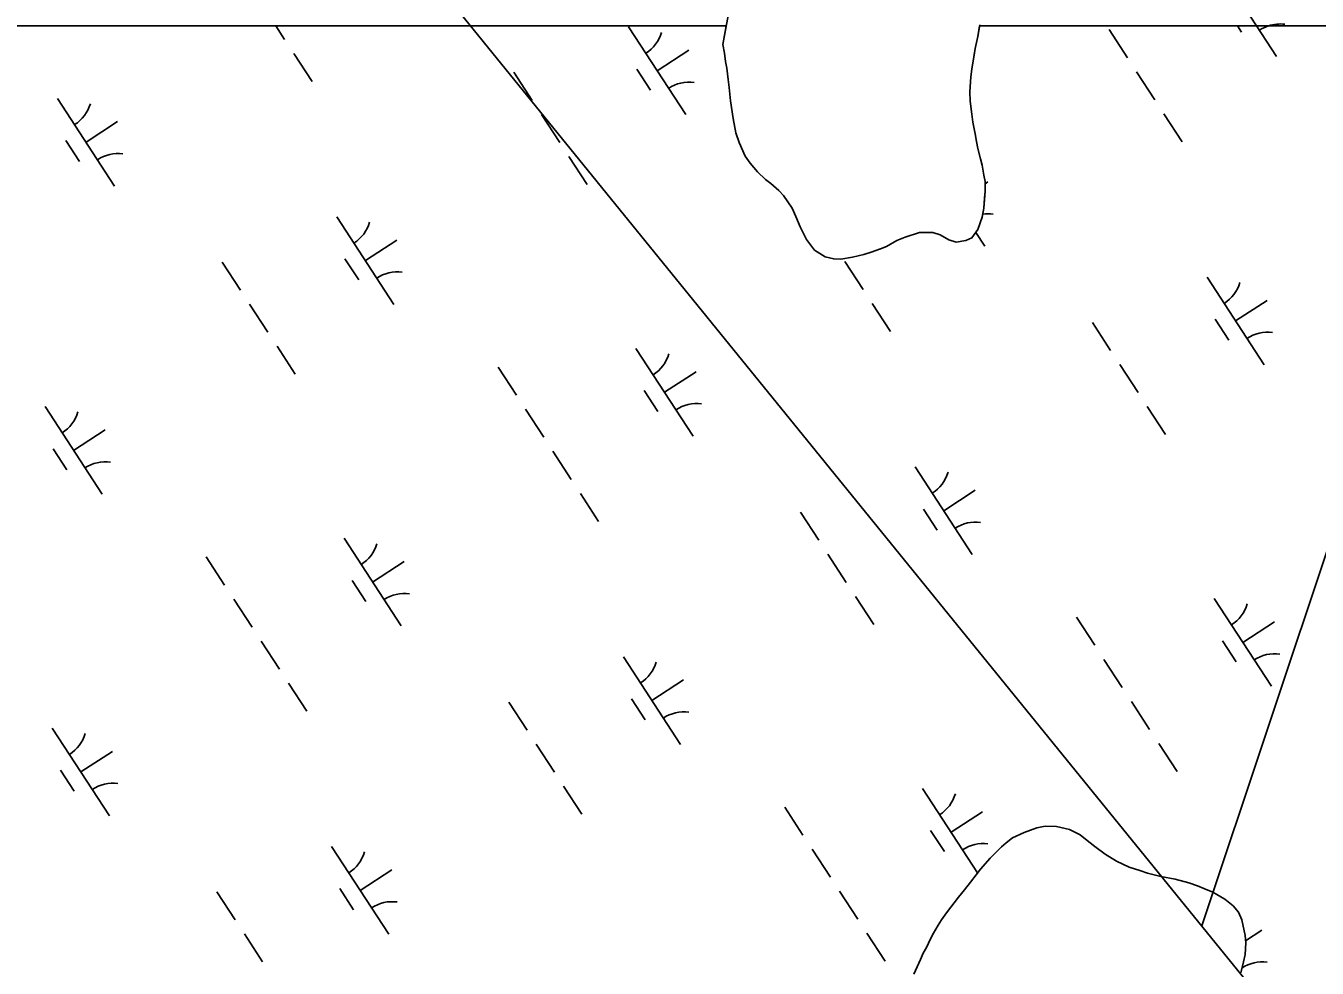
# Model space of a CAD drawing. Extents: x 3953924 to 3974542, y 193747 to 216192.
# Drawn here: x 3962480 to 3963097, y 211687 to 212138 of the extents above; entities that cross this region are included whole.
import ezdxf

# ---------------------------------------------------------------- set-up
doc = ezdxf.new("R2010")
doc.units = 0
for name, color, linetype in [('V-GRID-MAJR', 7, 'Continuous'), ('V-TOPO-SHOR', 7, 'Continuous'), ('V-UTIL-LINE', 7, 'Continuous'), ('V-WETL-SWMP', 7, 'Continuous')]:
    doc.layers.add(name, color=color, linetype=linetype)

msp = doc.modelspace()

# ---------------------------------------------------------------- linework, layer by layer
at = {"layer": 'V-GRID-MAJR'}
msp.add_spline([(3962589.82, 201207.1), (3962493.71, 206368.64), (3962380.88, 212428.56), (3962369.25, 213053.16)], degree=3, dxfattribs=at)
at = {"layer": 'V-TOPO-SHOR'}
for points in [[(3962869.73, 212026.38), (3962866.36, 212026.4), (3962862.18, 212027.38), (3962857.07, 212030.66), (3962853.33, 212035.68), (3962850.27, 212041.78), (3962848.15, 212046.66), (3962846.43, 212050.73), (3962842.29, 212056.83), (3962840.01, 212059.15), (3962836.25, 212062.42), (3962833.7, 212064.46), (3962829.95, 212068), (3962826.33, 212072.21), (3962824.06, 212075.61), (3962821.14, 212082.11), (3962819.56, 212086.71), (3962818.26, 212093.61), (3962816.98, 212101.99), (3962816.35, 212108.34), (3962815.84, 212112.26), (3962815.21, 212117.67), (3962814.69, 212120.78), (3962814.18, 212124.83), (3962813.4, 212129.02), (3962816.65, 212147.09)], [(3962936.08, 212138.35), (3962935.09, 212132.82), (3962933.96, 212127.02), (3962933.26, 212122.98), (3962932.27, 212117.17), (3962931.84, 212113.53), (3962931.38, 212106.38), (3962931.48, 212101.92), (3962932.24, 212095.57), (3962932.75, 212091.79), (3962933.92, 212086.24), (3962934.57, 212082.59), (3962935.22, 212079.21), (3962936.4, 212074.21), (3962937.18, 212071.23), (3962938.09, 212066.49), (3962938.61, 212063.52), (3962938.71, 212058.8), (3962938.42, 212055.56), (3962937.97, 212050.7), (3962937.26, 212046.38), (3962935.19, 212040.46), (3962932.33, 212036.56), (3962929.35, 212035.24), (3962924.75, 212034.46), (3962921.38, 212035.57), (3962917.22, 212038.03), (3962913.71, 212039.14), (3962907.23, 212039.05), (3962900.46, 212036.81), (3962896.54, 212035.22), (3962891.52, 212032.42), (3962888.67, 212031.23), (3962884.2, 212029.64), (3962880.69, 212028.59), (3962875.27, 212027.28), (3962869.73, 212026.38)], [(3962904.52, 211684.49), (3962907.81, 211691.49), (3962909.05, 211694.45), (3962910.56, 211697.27), (3962912.61, 211701.31), (3962913.98, 211704.13), (3962916.17, 211707.9), (3962917.81, 211710.45), (3962920.13, 211713.81), (3962923.82, 211718.64), (3962925.86, 211721.33), (3962928.72, 211724.82), (3962931.59, 211728.44), (3962934.31, 211731.93), (3962936.5, 211734.75), (3962940.99, 211739.98), (3962946.44, 211745.34), (3962948.75, 211747.35), (3962951.73, 211749.62), (3962957.29, 211752.28), (3962963.38, 211754.39), (3962967.3, 211755.17), (3962972.7, 211755.13), (3962978.9, 211753.6), (3962984.02, 211751.13), (3962986.56, 211749.08), (3962991, 211745.54), (3962995.96, 211741.85), (3963001.34, 211738.57), (3963007.39, 211735.69), (3963012.51, 211734.03), (3963016.28, 211732.79), (3963022.62, 211731.12), (3963029.49, 211729.85), (3963035.96, 211728.18), (3963040.14, 211726.66), (3963043.1, 211725.42), (3963047.4, 211723.64), (3963053.19, 211720.35), (3963057.08, 211717.08), (3963059.62, 211714.09), (3963061.35, 211710.43), (3963062.91, 211702.99), (3963063.15, 211699.48), (3963062.84, 211693.95), (3963062.14, 211690.44), (3963060.75, 211685.19)]]:
    msp.add_lwpolyline(points, dxfattribs=at)
at = {"layer": 'V-UTIL-LINE'}
for points in [[(3963042.13, 211707.55), (3963483.22, 213029.79)], [(3962483.03, 212396.34), (3965459.79, 208729.14)]]:
    msp.add_lwpolyline(points, dxfattribs=at)
at = {"layer": 'V-WETL-SWMP'}
for p, q in [((3963050.62, 212165.11), (3963068.34, 212137.89)), ((3962814.99, 212137.89), (3962105.5, 212137.89)), ((3962599.76, 212137.89), (3962604, 212131.37)), ((3962768.33, 212137.32), (3962795.61, 212095.42)), ((3962813.4, 212129.02), (3962814.99, 212137.89)), ((3962936, 212137.89), (3962935.09, 212132.82)), ((3965297.99, 212137.89), (3962936, 212137.89)), ((3962997.9, 212136.06), (3963006.63, 212122.65)), ((3963059.14, 212137.89), (3963061.07, 212134.92)), ((3963068.34, 212137.89), (3963077.9, 212123.2)), ((3962935.09, 212132.82), (3962933.96, 212127.02)), ((3962608.37, 212124.67), (3962617.1, 212111.26)), ((3962781.97, 212116.37), (3962797.05, 212126.19)), ((3962814.18, 212124.83), (3962813.4, 212129.02)), ((3962814.69, 212120.78), (3962814.18, 212124.83)), ((3962933.96, 212127.02), (3962933.26, 212122.97)), ((3962815.21, 212117.67), (3962814.69, 212120.78)), ((3962815.84, 212112.26), (3962815.21, 212117.67)), ((3962933.26, 212122.97), (3962932.27, 212117.17)), ((3962713.57, 212115.65), (3962722.3, 212102.24)), ((3962772.23, 212117.19), (3962778.77, 212107.13)), ((3962816.35, 212108.34), (3962815.84, 212112.26)), ((3962931.84, 212113.53), (3962931.38, 212106.38)), ((3962932.27, 212117.17), (3962931.84, 212113.53)), ((3963010.99, 212115.95), (3963019.72, 212102.54)), ((3962816.98, 212101.99), (3962816.35, 212108.34)), ((3962931.38, 212106.38), (3962931.48, 212101.92)), ((3962495.5, 212103.19), (3962522.78, 212061.29)), ((3962818.26, 212093.61), (3962816.98, 212101.99)), ((3962931.48, 212101.92), (3962932.24, 212095.57)), ((3962726.67, 212095.53), (3962735.4, 212082.12)), ((3962819.56, 212086.71), (3962818.26, 212093.61)), ((3962932.24, 212095.57), (3962932.75, 212091.79)), ((3963024.08, 212095.83), (3963032.81, 212082.43)), ((3962509.14, 212082.24), (3962524.23, 212092.06)), ((3962821.14, 212082.11), (3962819.56, 212086.71)), ((3962932.75, 212091.79), (3962933.92, 212086.24)), ((3962499.4, 212083.06), (3962505.95, 212073.01)), ((3962824.06, 212075.61), (3962821.14, 212082.11)), ((3962933.92, 212086.24), (3962934.57, 212082.59)), ((3962934.57, 212082.59), (3962935.22, 212079.21)), ((3962739.76, 212075.42), (3962748.49, 212062.01)), ((3962826.33, 212072.21), (3962824.06, 212075.61)), ((3962935.22, 212079.21), (3962936.4, 212074.21)), ((3962829.95, 212068), (3962826.33, 212072.21)), ((3962936.4, 212074.21), (3962937.18, 212071.23)), ((3962937.18, 212071.23), (3962938.09, 212066.5)), ((3962833.7, 212064.46), (3962829.95, 212068)), ((3962836.25, 212062.42), (3962833.7, 212064.46)), ((3962840.01, 212059.15), (3962836.25, 212062.42)), ((3962938.09, 212066.5), (3962938.61, 212063.52)), ((3962938.61, 212063.52), (3962938.71, 212058.8)), ((3962938.63, 212062.38), (3962939.94, 212063.23)), ((3962842.29, 212056.83), (3962840.01, 212059.15)), ((3962846.42, 212050.73), (3962842.29, 212056.83)), ((3962938.71, 212058.8), (3962937.97, 212050.7)), ((3962848.15, 212046.66), (3962846.42, 212050.73)), ((3962937.97, 212050.7), (3962937.26, 212046.38)), ((3962628.92, 212046.58), (3962656.2, 212004.67)), ((3962850.27, 212041.78), (3962848.15, 212046.66)), ((3962937.26, 212046.38), (3962935.19, 212040.46)), ((3962853.33, 212035.68), (3962850.27, 212041.78)), ((3962907.23, 212039.05), (3962900.46, 212036.81)), ((3962913.71, 212039.14), (3962907.23, 212039.05)), ((3962917.21, 212038.03), (3962913.71, 212039.14)), ((3962921.38, 212035.57), (3962917.21, 212038.03)), ((3962935.19, 212040.46), (3962932.33, 212036.56)), ((3962934.18, 212039.09), (3962938.5, 212032.46)), ((3962642.56, 212025.63), (3962657.65, 212035.45)), ((3962857.07, 212030.66), (3962853.33, 212035.68)), ((3962888.67, 212031.23), (3962884.21, 212029.64)), ((3962891.52, 212032.42), (3962888.67, 212031.23)), ((3962896.54, 212035.22), (3962891.52, 212032.42)), ((3962900.46, 212036.81), (3962896.54, 212035.22)), ((3962924.75, 212034.46), (3962921.38, 212035.57)), ((3962929.35, 212035.24), (3962924.75, 212034.46)), ((3962932.33, 212036.56), (3962929.35, 212035.24)), ((3962574.17, 212024.9), (3962582.9, 212011.49)), ((3962632.82, 212026.45), (3962639.37, 212016.39)), ((3962862.18, 212027.38), (3962857.07, 212030.66)), ((3962866.36, 212026.4), (3962862.18, 212027.38)), ((3962869.73, 212026.38), (3962866.36, 212026.4)), ((3962875.27, 212027.28), (3962869.73, 212026.38)), ((3962871.59, 212025.2), (3962880.31, 212011.79)), ((3962880.69, 212028.59), (3962875.27, 212027.28)), ((3962884.21, 212029.64), (3962880.69, 212028.59)), ((3963044.64, 212017.75), (3963071.92, 211975.84)), ((3963058.28, 211996.8), (3963073.36, 212006.62)), ((3962587.26, 212004.79), (3962595.99, 211991.38)), ((3962884.68, 212005.09), (3962893.41, 211991.68)), ((3962989.88, 211996.07), (3962998.61, 211982.66)), ((3963048.54, 211997.62), (3963055.09, 211987.56)), ((3962600.36, 211984.67), (3962609.08, 211971.26)), ((3962771.82, 211983.62), (3962799.09, 211941.72)), ((3963002.98, 211975.96), (3963011.71, 211962.55)), ((3962705.99, 211974.69), (3962714.72, 211961.28)), ((3962785.45, 211962.67), (3962800.54, 211972.49)), ((3962775.71, 211963.49), (3962782.26, 211953.43)), ((3962489.52, 211955.83), (3962516.8, 211913.93)), ((3962719.09, 211954.57), (3962727.82, 211941.16)), ((3963016.07, 211955.84), (3963024.8, 211942.43)), ((3962503.16, 211934.88), (3962518.24, 211944.7)), ((3962493.42, 211935.7), (3962499.97, 211925.64)), ((3962732.18, 211934.46), (3962740.91, 211921.05)), ((3962905.24, 211927), (3962932.51, 211885.1)), ((3962745.27, 211914.35), (3962754, 211900.94)), ((3962918.87, 211906.05), (3962933.96, 211915.87)), ((3962850.48, 211905.33), (3962859.21, 211891.92)), ((3962909.14, 211906.87), (3962915.68, 211896.81)), ((3962632.41, 211892.87), (3962659.69, 211850.97)), ((3962566.59, 211883.94), (3962575.32, 211870.53)), ((3962863.57, 211885.21), (3962872.3, 211871.8)), ((3962646.05, 211871.92), (3962661.13, 211881.74)), ((3962636.31, 211872.74), (3962642.86, 211862.69)), ((3962876.67, 211865.1), (3962885.4, 211851.69)), ((3962579.68, 211863.83), (3962588.41, 211850.42)), ((3963048.13, 211864.04), (3963075.4, 211822.14)), ((3962982.31, 211855.11), (3962991.03, 211841.7)), ((3963061.76, 211843.09), (3963076.85, 211852.91)), ((3962592.78, 211843.71), (3962601.51, 211830.31)), ((3963052.03, 211843.91), (3963058.57, 211833.85)), ((3962765.83, 211836.26), (3962793.11, 211794.35)), ((3962995.4, 211835), (3963004.13, 211821.59)), ((3962605.87, 211823.6), (3962614.6, 211810.19)), ((3962779.47, 211815.31), (3962794.56, 211825.13)), ((3962769.73, 211816.13), (3962776.28, 211806.07)), ((3962711.08, 211814.58), (3962719.8, 211801.17)), ((3963008.49, 211814.88), (3963017.22, 211801.47)), ((3962493.01, 211802.13), (3962520.28, 211760.23)), ((3962506.64, 211781.18), (3962521.73, 211791)), ((3962724.17, 211794.47), (3962732.9, 211781.06)), ((3963021.59, 211794.77), (3963030.31, 211781.36)), ((3962496.91, 211782), (3962503.45, 211771.94)), ((3962737.26, 211774.35), (3962745.99, 211760.94)), ((3962908.72, 211773.3), (3962935.04, 211732.87)), ((3962842.9, 211764.37), (3962851.63, 211750.96)), ((3962922.36, 211752.35), (3962937.45, 211762.17)), ((3962957.29, 211752.28), (3962963.38, 211754.39)), ((3962963.38, 211754.39), (3962967.3, 211755.17)), ((3962967.3, 211755.17), (3962972.71, 211755.13)), ((3962972.71, 211755.13), (3962978.9, 211753.6)), ((3962978.9, 211753.6), (3962984.02, 211751.13)), ((3962912.62, 211753.17), (3962919.17, 211743.11)), ((3962946.44, 211745.34), (3962948.75, 211747.35)), ((3962948.75, 211747.35), (3962951.73, 211749.62)), ((3962951.73, 211749.62), (3962957.29, 211752.28)), ((3962984.02, 211751.13), (3962986.57, 211749.08)), ((3962986.57, 211749.08), (3962991, 211745.54)), ((3962626.43, 211745.51), (3962653.7, 211703.61)), ((3962855.99, 211744.25), (3962864.72, 211730.84)), ((3962940.99, 211739.98), (3962946.44, 211745.34)), ((3962991, 211745.54), (3962995.96, 211741.85)), ((3962995.96, 211741.85), (3963001.34, 211738.57)), ((3962936.5, 211734.75), (3962940.99, 211739.98)), ((3963001.34, 211738.57), (3963007.39, 211735.69)), ((3963007.39, 211735.69), (3963012.51, 211734.03)), ((3962640.07, 211724.56), (3962655.15, 211734.38)), ((3962931.59, 211728.44), (3962934.31, 211731.93)), ((3962934.31, 211731.93), (3962936.5, 211734.75)), ((3963012.51, 211734.03), (3963016.28, 211732.79)), ((3963016.28, 211732.79), (3963022.62, 211731.12)), ((3963022.62, 211731.12), (3963029.49, 211729.85)), ((3963029.49, 211729.85), (3963035.96, 211728.18)), ((3962571.67, 211723.84), (3962580.4, 211710.43)), ((3962630.33, 211725.38), (3962636.87, 211715.32)), ((3962869.09, 211724.14), (3962877.82, 211710.73)), ((3962925.86, 211721.33), (3962928.72, 211724.82)), ((3962928.72, 211724.82), (3962931.59, 211728.44)), ((3963035.96, 211728.18), (3963040.14, 211726.66)), ((3963040.14, 211726.66), (3963043.1, 211725.42)), ((3963043.1, 211725.42), (3963047.4, 211723.64)), ((3963047.4, 211723.64), (3963053.18, 211720.35)), ((3962920.13, 211713.81), (3962925.86, 211721.33)), ((3963053.18, 211720.35), (3963057.08, 211717.08)), ((3963057.08, 211717.08), (3963059.62, 211714.09)), ((3962916.17, 211707.9), (3962917.81, 211710.45)), ((3962917.81, 211710.45), (3962920.13, 211713.81)), ((3963059.62, 211714.09), (3963061.35, 211710.43)), ((3963061.35, 211710.43), (3963062.91, 211702.99)), ((3962912.61, 211701.31), (3962913.98, 211704.13)), ((3962913.98, 211704.13), (3962916.17, 211707.9)), ((3963063.08, 211700.48), (3963070.87, 211705.55)), ((3962584.76, 211703.72), (3962593.49, 211690.31)), ((3962882.18, 211704.03), (3962890.91, 211690.62)), ((3962910.56, 211697.27), (3962912.61, 211701.31)), ((3963063.15, 211699.48), (3963062.84, 211693.95)), ((3963062.91, 211702.99), (3963063.15, 211699.48)), ((3962907.81, 211691.49), (3962909.05, 211694.45)), ((3962909.05, 211694.45), (3962910.56, 211697.27)), ((3963062.84, 211693.95), (3963062.14, 211690.44)), ((3962904.52, 211684.49), (3962907.81, 211691.49)), ((3963062.14, 211690.44), (3963060.75, 211685.19))]:
    msp.add_line(p, q, dxfattribs=at)
for centre, start, end in [((3963079.53, 212121.14), 108.11274, 123.83375), ((3963079.53, 212121.14), 82.29009, 108.11274), ((3962767.1, 212139.65), 302.29009, 343.83375), ((3962797.24, 212093.35), 82.29009, 123.83375), ((3962494.27, 212105.52), 302.29009, 343.83375), ((3962524.41, 212059.22), 82.29009, 123.83375), ((3962627.69, 212048.91), 302.29009, 343.83375), ((3962940.13, 212030.39), 82.29009, 98.57242), ((3962657.83, 212002.61), 82.29009, 123.83375), ((3963043.41, 212020.07), 302.29009, 343.83375), ((3963073.55, 211973.78), 82.29009, 123.83375), ((3962770.58, 211985.95), 302.29009, 343.83375), ((3962800.72, 211939.65), 82.29009, 123.83375), ((3962488.29, 211958.16), 302.29009, 343.83375), ((3962518.43, 211911.86), 82.29009, 123.83375), ((3962904, 211929.33), 302.29009, 343.83375), ((3962934.14, 211883.03), 82.29009, 123.83375), ((3962631.18, 211895.2), 302.29009, 343.83375), ((3962661.32, 211848.9), 82.29009, 123.83375), ((3963046.89, 211866.37), 302.29009, 343.83375), ((3962764.6, 211838.59), 302.29009, 343.83375), ((3963077.03, 211820.07), 82.29009, 123.83375), ((3962794.74, 211792.29), 82.29009, 123.83375), ((3962491.78, 211804.46), 302.29009, 343.83375), ((3962521.91, 211758.16), 82.29009, 123.83375), ((3962907.49, 211775.63), 302.29009, 343.83375), ((3962625.2, 211747.84), 302.29009, 343.83375), ((3962937.63, 211729.33), 82.29009, 123.83375), ((3962655.33, 211701.54), 82.29009, 123.83375), ((3963071.05, 211672.71), 82.29009, 123.44408)]:
    msp.add_arc(centre, 17.62, start, end, dxfattribs=at)

doc.saveas('drawing.dxf')
